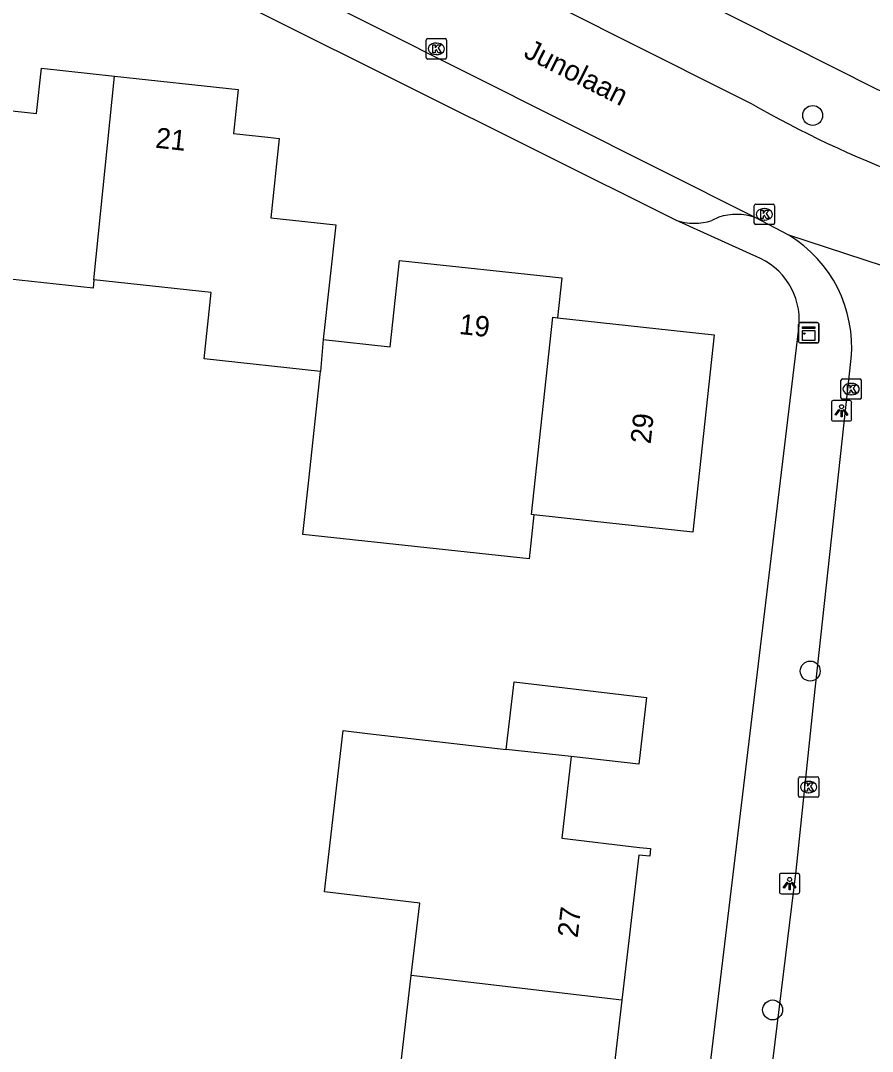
# Model space of a CAD drawing. Extents: x 162398 to 163643, y 386453 to 387397.
# Drawn here: x 162900.9 to 162942.8, y 386868.4 to 386919 of the extents above; entities that cross this region are included whole.
import ezdxf

# ---------------------------------------------------------------- set-up
doc = ezdxf.new("R2010")
doc.units = 0
for name, color, linetype in [('IMGEO_Boom', 7, 'Continuous'), ('IMGEO_Kast', 7, 'Continuous'), ('IMGEO_Kolk', 7, 'Continuous'), ('IMGEO_Lichtpunt', 7, 'Continuous'), ('IMGEO_Openbare_ruimte_label', 7, 'Continuous'), ('IMGEO_Pand', 7, 'Continuous'), ('IMGEO_Pand_nummerreeks', 7, 'Continuous'), ('IMGEO_Parkeervlak_open', 7, 'Continuous'), ('IMGEO_Rijbaan_lokaal_open', 7, 'Continuous'), ('IMGEO_Voetpad_open', 7, 'Continuous')]:
    doc.layers.add(name, color=color, linetype=linetype)

msp = doc.modelspace()

# ---------------------------------------------------------------- linework, layer by layer
at = {"layer": 'IMGEO_Boom'}
for centre in [(162939.834, 386914.329), (162939.713, 386887.034), (162937.866, 386870.387)]:
    msp.add_circle(centre, 0.489, dxfattribs=at)
at = {"layer": 'IMGEO_Kast'}
for p, q in [((162939.143, 386903.226), (162939.143, 386904.067)), ((162939.143, 386904.067), (162939.143, 386903.226)), ((162939.218, 386904.151), (162940.059, 386904.151)), ((162940.059, 386904.151), (162939.218, 386904.151)), ((162940.143, 386904.076), (162940.143, 386903.235)), ((162940.143, 386903.235), (162940.143, 386904.076)), ((162940.068, 386903.151), (162939.227, 386903.151)), ((162939.227, 386903.151), (162940.068, 386903.151))]:
    msp.add_line(p, q, dxfattribs=at)
for points in [[(162939.338, 386903.941), (162939.938, 386903.941), (162939.938, 386903.856), (162939.338, 386903.856), (162939.338, 386903.941)], [(162939.338, 386903.766), (162939.938, 386903.766), (162939.938, 386903.277), (162939.338, 386903.277), (162939.338, 386903.766)]]:
    msp.add_lwpolyline(points, dxfattribs=at)
msp.add_circle((162939.422, 386903.615), 0.0377, dxfattribs=at)
for centre, start, end in [((162939.221, 386904.073), 92.4484, 184.2845), ((162939.221, 386904.073), 92.4484, 184.2845), ((162940.065, 386904.073), 2.4484, 94.2845), ((162940.065, 386904.073), 2.4484, 94.2845), ((162939.221, 386903.229), 182.4484, 274.2845), ((162939.221, 386903.229), 182.4484, 274.2845), ((162940.065, 386903.229), 272.4484, 4.2845), ((162940.065, 386903.229), 272.4484, 4.2845)]:
    msp.add_arc(centre, 0.0779, start, end, dxfattribs=at)
at = {"layer": 'IMGEO_Kolk'}
for p, q in [((162920.854, 386917.176), (162920.854, 386918.028)), ((162920.929, 386918.102), (162921.781, 386918.102)), ((162921.342, 386917.882), (162921.367, 386917.882)), ((162921.855, 386918.028), (162921.855, 386917.176)), ((162921.781, 386917.102), (162920.929, 386917.102)), ((162921.365, 386917.322), (162921.34, 386917.322)), ((162936.962, 386909.045), (162936.962, 386909.897)), ((162937.037, 386909.971), (162937.889, 386909.971)), ((162937.45, 386909.751), (162937.475, 386909.751)), ((162937.963, 386909.897), (162937.963, 386909.045)), ((162937.889, 386908.971), (162937.037, 386908.971)), ((162937.473, 386909.191), (162937.448, 386909.191)), ((162941.221, 386900.459), (162941.221, 386901.311)), ((162941.296, 386901.385), (162942.148, 386901.385)), ((162941.709, 386901.165), (162941.734, 386901.165)), ((162942.222, 386901.311), (162942.222, 386900.459)), ((162942.148, 386900.385), (162941.296, 386900.385)), ((162941.732, 386900.605), (162941.707, 386900.605)), ((162939.134, 386880.912), (162939.134, 386881.764)), ((162939.209, 386881.838), (162940.061, 386881.838)), ((162939.622, 386881.618), (162939.647, 386881.618)), ((162940.135, 386881.764), (162940.135, 386880.912)), ((162939.645, 386881.058), (162939.62, 386881.058)), ((162940.061, 386880.838), (162939.209, 386880.838))]:
    msp.add_line(p, q, dxfattribs=at)
for points in [[(162920.854, 386917.176), (162920.854, 386918.028)], [(162920.929, 386918.102), (162921.781, 386918.102)], [(162921.855, 386918.028), (162921.855, 386917.176)], [(162921.175, 386917.802), (162921.298, 386917.802), (162921.298, 386917.651), (162921.428, 386917.802), (162921.592, 386917.802), (162921.446, 386917.651), (162921.599, 386917.402), (162921.447, 386917.402), (162921.362, 386917.566), (162921.298, 386917.499), (162921.298, 386917.402), (162921.175, 386917.402), (162921.175, 386917.802)], [(162921.781, 386917.102), (162920.929, 386917.102)], [(162936.962, 386909.045), (162936.962, 386909.897)], [(162937.037, 386909.971), (162937.889, 386909.971)], [(162937.963, 386909.897), (162937.963, 386909.045)], [(162937.283, 386909.671), (162937.406, 386909.671), (162937.406, 386909.52), (162937.536, 386909.671), (162937.7, 386909.671), (162937.554, 386909.52), (162937.707, 386909.271), (162937.555, 386909.271), (162937.47, 386909.435), (162937.406, 386909.368), (162937.406, 386909.271), (162937.283, 386909.271), (162937.283, 386909.671)], [(162937.889, 386908.971), (162937.037, 386908.971)], [(162941.221, 386900.459), (162941.221, 386901.311)], [(162941.296, 386901.385), (162942.148, 386901.385)], [(162942.222, 386901.311), (162942.222, 386900.459)], [(162941.542, 386901.085), (162941.665, 386901.085), (162941.665, 386900.934), (162941.795, 386901.085), (162941.959, 386901.085), (162941.813, 386900.934), (162941.966, 386900.685), (162941.814, 386900.685), (162941.729, 386900.849), (162941.665, 386900.782), (162941.665, 386900.685), (162941.542, 386900.685), (162941.542, 386901.085)], [(162942.148, 386900.385), (162941.296, 386900.385)], [(162939.134, 386880.912), (162939.134, 386881.764)], [(162939.209, 386881.838), (162940.061, 386881.838)], [(162939.455, 386881.538), (162939.578, 386881.538), (162939.578, 386881.387), (162939.708, 386881.538), (162939.872, 386881.538), (162939.726, 386881.387), (162939.879, 386881.138), (162939.727, 386881.138), (162939.642, 386881.302), (162939.578, 386881.235), (162939.578, 386881.138), (162939.455, 386881.138), (162939.455, 386881.538)], [(162940.135, 386881.764), (162940.135, 386880.912)], [(162940.061, 386880.838), (162939.209, 386880.838)]]:
    msp.add_lwpolyline(points, dxfattribs=at)
for centre, start, end in [((162920.931, 386918.026), 91.552, 178.448), ((162920.931, 386918.026), 91.552, 178.448), ((162921.779, 386918.026), 1.552, 88.448), ((162921.779, 386918.026), 1.552, 88.448), ((162920.931, 386917.178), 181.552, 268.448), ((162920.931, 386917.178), 181.552, 268.448), ((162921.779, 386917.178), 271.552, 358.448), ((162921.779, 386917.178), 271.552, 358.448), ((162937.039, 386909.895), 91.552, 178.448), ((162937.039, 386909.895), 91.552, 178.448), ((162937.887, 386909.895), 1.552, 88.448), ((162937.887, 386909.895), 1.552, 88.448), ((162937.039, 386909.047), 181.552, 268.448), ((162937.039, 386909.047), 181.552, 268.448), ((162937.887, 386909.047), 271.552, 358.448), ((162937.887, 386909.047), 271.552, 358.448), ((162941.298, 386901.309), 91.552, 178.448), ((162941.298, 386901.309), 91.552, 178.448), ((162942.146, 386901.309), 1.552, 88.448), ((162942.146, 386901.309), 1.552, 88.448), ((162941.298, 386900.461), 181.552, 268.448), ((162941.298, 386900.461), 181.552, 268.448), ((162942.146, 386900.461), 271.552, 358.448), ((162942.146, 386900.461), 271.552, 358.448), ((162939.211, 386881.762), 91.552, 178.448), ((162939.211, 386881.762), 91.552, 178.448), ((162940.059, 386881.762), 1.552, 88.448), ((162940.059, 386881.762), 1.552, 88.448), ((162939.211, 386880.914), 181.552, 268.448), ((162939.211, 386880.914), 181.552, 268.448), ((162940.059, 386880.914), 271.552, 358.448), ((162940.059, 386880.914), 271.552, 358.448)]:
    msp.add_arc(centre, 0.0765, start, end, dxfattribs=at)
for centre, major_axis, ratio, start_param, end_param in [((162921.341, 386917.602), (-0.387, 0.002), 0.722429, 4.712389, 7.853982), ((162921.366, 386917.602), (-0.39, 0.002), 0.717154, 1.570796, 4.712389), ((162937.449, 386909.471), (-0.387, 0.002), 0.722429, 4.712389, 7.853982), ((162937.474, 386909.471), (-0.39, 0.002), 0.717154, 1.570796, 4.712389), ((162941.708, 386900.885), (-0.387, 0.002), 0.722429, 4.712389, 7.853982), ((162941.733, 386900.885), (-0.39, 0.002), 0.717154, 1.570796, 4.712389), ((162939.621, 386881.338), (-0.387, 0.002), 0.722429, 4.712389, 7.853982), ((162939.646, 386881.338), (-0.39, 0.002), 0.717154, 1.570796, 4.712389)]:
    msp.add_ellipse(centre, major_axis=major_axis, ratio=ratio, start_param=start_param, end_param=end_param, dxfattribs=at)
at = {"layer": 'IMGEO_Lichtpunt'}
for p, q in [((162940.751, 386900.224), (162940.751, 386899.417)), ((162940.751, 386900.224), (162940.751, 386899.417)), ((162941.653, 386900.319), (162940.845, 386900.319)), ((162941.653, 386900.319), (162940.845, 386900.319)), ((162941.747, 386899.417), (162941.747, 386900.224)), ((162941.747, 386899.417), (162941.747, 386900.224)), ((162940.845, 386899.323), (162941.653, 386899.323)), ((162940.845, 386899.323), (162941.653, 386899.323)), ((162938.2, 386876.999), (162938.2, 386876.192)), ((162938.2, 386876.999), (162938.2, 386876.192)), ((162939.102, 386877.094), (162938.294, 386877.094)), ((162939.102, 386877.094), (162938.294, 386877.094)), ((162939.196, 386876.192), (162939.196, 386876.999)), ((162939.196, 386876.192), (162939.196, 386876.999)), ((162938.294, 386876.098), (162939.102, 386876.098)), ((162938.294, 386876.098), (162939.102, 386876.098))]:
    msp.add_line(p, q, dxfattribs=at)
for points in [[(162941.125, 386899.888), (162941.164, 386899.86), (162940.976, 386899.598), (162940.938, 386899.625), (162941.125, 386899.888)], [(162941.227, 386899.84), (162941.274, 386899.84), (162941.274, 386899.518), (162941.227, 386899.518), (162941.227, 386899.84)], [(162941.337, 386899.86), (162941.375, 386899.887), (162941.562, 386899.625), (162941.523, 386899.597), (162941.337, 386899.86)], [(162938.574, 386876.663), (162938.613, 386876.635), (162938.425, 386876.373), (162938.387, 386876.4), (162938.574, 386876.663)], [(162938.676, 386876.615), (162938.723, 386876.615), (162938.723, 386876.293), (162938.676, 386876.293), (162938.676, 386876.615)], [(162938.786, 386876.635), (162938.824, 386876.662), (162939.011, 386876.4), (162938.972, 386876.372), (162938.786, 386876.635)]]:
    msp.add_lwpolyline(points, dxfattribs=at)
for centre in [(162941.25, 386900.022), (162938.699, 386876.797)]:
    msp.add_circle(centre, 0.0994, dxfattribs=at)
for centre, start, end in [((162940.845, 386900.224), 90, 180), ((162940.845, 386900.224), 90, 180), ((162941.653, 386900.224), 0, 90), ((162941.653, 386900.224), 0, 90), ((162940.845, 386899.417), 180, 270), ((162940.845, 386899.417), 180, 270), ((162941.653, 386899.417), 270, 0), ((162941.653, 386899.417), 270, 360), ((162938.294, 386876.999), 90, 180), ((162938.294, 386876.999), 90, 180), ((162939.102, 386876.999), 0, 90), ((162939.102, 386876.999), 0, 90), ((162938.294, 386876.192), 180, 270), ((162938.294, 386876.192), 180, 270), ((162939.102, 386876.192), 270, 0), ((162939.102, 386876.192), 270, 360)]:
    msp.add_arc(centre, 0.0946, start, end, dxfattribs=at)
at = {"layer": 'IMGEO_Pand'}
for points in [[(162904.542, 386906.251), (162904.499, 386905.848), (162898.432, 386906.504), (162898.12, 386903.622), (162897.884, 386903.648), (162892.912, 386904.185), (162893.712, 386911.585), (162896.7, 386911.262), (162897.096, 386914.931), (162901.72, 386914.431), (162901.96, 386916.65), (162905.555, 386916.262)], [(162904.542, 386906.251), (162905.555, 386916.262)], [(162905.555, 386916.262), (162911.624, 386915.606), (162911.39, 386913.439), (162913.081, 386913.257), (162913.642, 386913.196), (162913.222, 386909.306), (162916.413, 386908.961), (162915.804, 386903.322)], [(162915.804, 386903.322), (162919.085, 386902.967), (162919.544, 386907.211), (162927.511, 386906.35), (162927.299, 386904.39)], [(162915.666, 386901.757), (162909.946, 386902.375), (162910.298, 386905.629), (162904.542, 386906.251)], [(162926.14, 386894.708), (162926.03, 386894.72), (162927.077, 386904.414), (162927.299, 386904.39)], [(162927.299, 386904.39), (162934.991, 386903.559), (162933.943, 386893.864), (162928.973, 386894.402), (162926.14, 386894.708)], [(162915.804, 386903.322), (162915.666, 386901.757)], [(162926.14, 386894.708), (162925.907, 386892.551), (162914.802, 386893.751), (162915.089, 386896.41), (162915.666, 386901.757)], [(162924.784, 386883.175), (162925.173, 386886.498), (162931.672, 386885.738), (162931.289, 386882.461), (162927.981, 386882.837)], [(162920.122, 386872.077), (162920.538, 386875.634), (162915.856, 386876.182), (162916.783, 386884.111), (162917.969, 386883.972), (162924.784, 386883.175)], [(162927.981, 386882.837), (162924.784, 386883.175)], [(162927.981, 386882.837), (162927.512, 386878.821), (162931.327, 386878.375), (162931.874, 386878.311), (162931.83, 386877.937), (162931.304, 386877.998), (162930.47, 386870.867)], [(162925.366, 386860.029), (162921.374, 386860.496), (162915.322, 386861.203), (162915.832, 386865.563), (162919.313, 386865.156), (162920.122, 386872.077)], [(162930.47, 386870.867), (162920.122, 386872.077)], [(162930.47, 386870.867), (162930.058, 386867.348), (162930.587, 386867.286), (162930.455, 386866.158), (162929.95, 386866.217), (162929.675, 386863.861), (162925.866, 386864.307), (162925.412, 386860.425)]]:
    msp.add_lwpolyline(points, dxfattribs=at)
at = {"layer": 'IMGEO_Parkeervlak_open'}
msp.add_lwpolyline([(162933.118, 386909.19), (162906.371, 386922.543)], dxfattribs=at)
at = {"layer": 'IMGEO_Rijbaan_lokaal_open'}
for points in [[(162904.864, 386931.039), (162930.256, 386918.2), (162936.819, 386914.917)], [(162937.007, 386909.322), (162904.027, 386925.887)], [(162938.667, 386908.445), (162937.007, 386909.322)], [(162951.708, 386904.178), (162938.667, 386908.445)], [(162937.589, 386865.46), (162939.021, 386877.229), (162939.886, 386885.538), (162941.725, 386902.382)]]:
    msp.add_lwpolyline(points, dxfattribs=at)
for centre, radius, start, end in [((162962.901, 386960.241), 52.293, 240.0812, 258.6099), ((162935.31, 386902.949), 6.44, 354.9465, 58.5835)]:
    msp.add_arc(centre, radius, start, end, dxfattribs=at)
at = {"layer": 'IMGEO_Voetpad_open'}
for points in [[(162969.989, 386908.754), (162952.4, 386912.414), (162947.592, 386913.72), (162943, 386915.598), (162905.757, 386934.385)], [(162935.225, 386909.336), (162934.888, 386909.171)], [(162937.278, 386907.306), (162933.118, 386909.19)], [(162934.584, 386865.872), (162939.133, 386903.732)]]:
    msp.add_lwpolyline(points, dxfattribs=at)
for centre, radius, start, end in [((162936.094, 386906.527), 2.94, 71.9081, 107.1917), ((162934.03, 386911.731), 2.7, 250.2507, 288.5193), ((162935.799, 386904.27), 3.377, 350.8302, 64.0308)]:
    msp.add_arc(centre, radius, start, end, dxfattribs=at)

# ---------------------------------------------------------------- texts
at = {"layer": 'IMGEO_Openbare_ruimte_label'}
msp.add_text('Junolaan', height=1, rotation=333.2044, dxfattribs=at).set_placement((162925.586, 386917.221))
at = {"layer": 'IMGEO_Pand_nummerreeks'}
for s, rotation, p in [('21', 353.8402, (162907.528, 386912.749)), ('19', 353.8292, (162922.444, 386903.598)), ('29', 83.8295, (162931.874, 386898.161)), ('27', 83.3253, (162928.289, 386873.905))]:
    msp.add_text(s, height=1, rotation=rotation, dxfattribs=at).set_placement(p)

doc.saveas('drawing.dxf')
